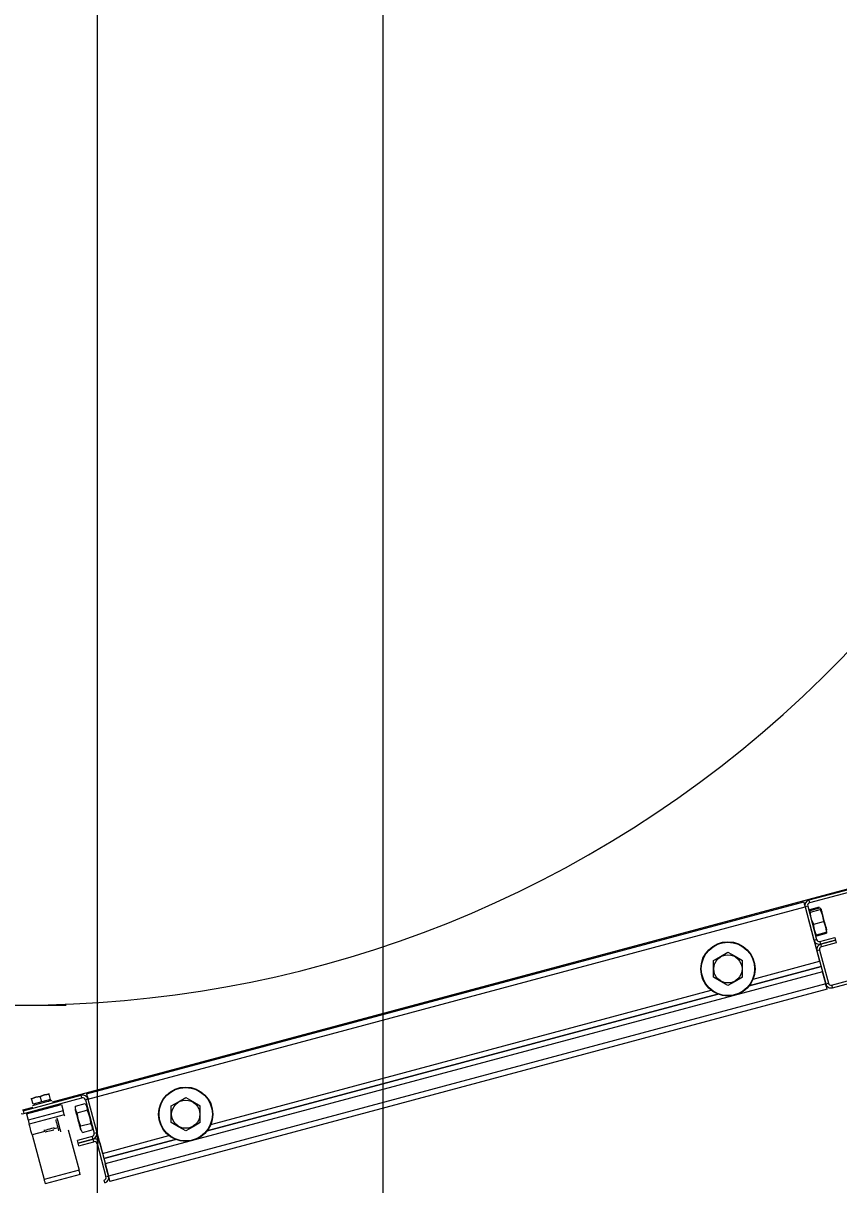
# Model space of a CAD drawing. Extents: x -264222 to -263592, y -1242345 to -1242048.
# Drawn here: x -263795.082 to -263794.654, y -1242144.417 to -1242143.808 of the extents above; entities that cross this region are included whole.
import ezdxf

# ---------------------------------------------------------------- set-up
doc = ezdxf.new("R2010")
doc.units = 0
doc.layers.add('KFA_2D_SITUACIA_DSP', color=7, linetype='Continuous')

msp = doc.modelspace()

# ---------------------------------------------------------------- linework, layer by layer
at = {"layer": 'KFA_2D_SITUACIA_DSP'}
for p, q in [((-263795.04279, -1242101.76909), (-263795.04281, -1242226.99542)), ((-263794.58308, -1242144.24469), (-263794.66933, -1242144.26781)), ((-263794.58271, -1242144.24607), (-263794.66897, -1242144.26918)), ((-263794.63137, -1242144.25717), (-263795.06633, -1242144.37372)), ((-263795.04832, -1242144.36935), (-263794.67209, -1242144.26854)), ((-263794.67209, -1242144.26854), (-263794.67207, -1242144.2686)), ((-263794.67207, -1242144.2686), (-263794.67203, -1242144.26875)), ((-263794.66933, -1242144.26781), (-263794.66897, -1242144.26918)), ((-263795.04758, -1242144.37211), (-263794.67135, -1242144.2713)), ((-263794.67203, -1242144.26875), (-263794.67196, -1242144.26901)), ((-263794.67196, -1242144.26901), (-263794.67187, -1242144.26935)), ((-263794.67187, -1242144.26935), (-263794.67176, -1242144.26977)), ((-263794.67176, -1242144.26977), (-263794.67163, -1242144.27024)), ((-263794.67163, -1242144.27024), (-263794.67149, -1242144.27076)), ((-263794.67149, -1242144.27076), (-263794.67135, -1242144.2713)), ((-263794.66997, -1242144.27093), (-263794.67135, -1242144.2713)), ((-263794.67135, -1242144.2713), (-263794.66373, -1242144.29974)), ((-263794.67135, -1242144.2713), (-263794.66668, -1242144.28873)), ((-263794.66997, -1242144.27093), (-263794.6653, -1242144.28836)), ((-263794.669, -1242144.27375), (-263794.66893, -1242144.27333)), ((-263794.66854, -1242144.274), (-263794.669, -1242144.27375)), ((-263794.66896, -1242144.2732), (-263794.66892, -1242144.27261)), ((-263794.66893, -1242144.27338), (-263794.66896, -1242144.2732)), ((-263794.66893, -1242144.27333), (-263794.66877, -1242144.27315)), ((-263794.66892, -1242144.27261), (-263794.66381, -1242144.27124)), ((-263794.66877, -1242144.27315), (-263794.66367, -1242144.27178)), ((-263794.66854, -1242144.274), (-263794.66344, -1242144.27263)), ((-263794.66847, -1242144.27505), (-263794.66854, -1242144.274)), ((-263794.66367, -1242144.27178), (-263794.66321, -1242144.27204)), ((-263794.66328, -1242144.27245), (-263794.66344, -1242144.27263)), ((-263794.66344, -1242144.27263), (-263794.66237, -1242144.27516)), ((-263794.66321, -1242144.27204), (-263794.66328, -1242144.27245)), ((-263794.66281, -1242144.27269), (-263794.66287, -1242144.27249)), ((-263794.66287, -1242144.27249), (-263794.66287, -1242144.27249)), ((-263794.66267, -1242144.27322), (-263794.66281, -1242144.27269)), ((-263794.66245, -1242144.27405), (-263794.66267, -1242144.27322)), ((-263794.66216, -1242144.27513), (-263794.66245, -1242144.27405)), ((-263794.66791, -1242144.27782), (-263794.66847, -1242144.27505)), ((-263794.66684, -1242144.28035), (-263794.66791, -1242144.27782)), ((-263794.66684, -1242144.28035), (-263794.66174, -1242144.27898)), ((-263794.66681, -1242144.28109), (-263794.66684, -1242144.28035)), ((-263794.66237, -1242144.27516), (-263794.66181, -1242144.27793)), ((-263794.66182, -1242144.27638), (-263794.66216, -1242144.27513)), ((-263794.66146, -1242144.27774), (-263794.66182, -1242144.27638)), ((-263794.66181, -1242144.27793), (-263794.66174, -1242144.27898)), ((-263794.66174, -1242144.27898), (-263794.66139, -1242144.27964)), ((-263794.66109, -1242144.27911), (-263794.66146, -1242144.27774)), ((-263794.66139, -1242144.27964), (-263794.66061, -1242144.28168)), ((-263794.66075, -1242144.2804), (-263794.66109, -1242144.27911)), ((-263794.66044, -1242144.28155), (-263794.66075, -1242144.2804)), ((-263794.66645, -1242144.28331), (-263794.66681, -1242144.28109)), ((-263794.66563, -1242144.28535), (-263794.66645, -1242144.28331)), ((-263794.66574, -1242144.28558), (-263794.6656, -1242144.28576)), ((-263794.66537, -1242144.28584), (-263794.66563, -1242144.28535)), ((-263794.6656, -1242144.28576), (-263794.66537, -1242144.28584)), ((-263794.66537, -1242144.28584), (-263794.66026, -1242144.28447)), ((-263794.66522, -1242144.28638), (-263794.66012, -1242144.28501)), ((-263794.66061, -1242144.28168), (-263794.66028, -1242144.28391)), ((-263794.66019, -1242144.28247), (-263794.66044, -1242144.28155)), ((-263794.66028, -1242144.28391), (-263794.66026, -1242144.28447)), ((-263794.66002, -1242144.28311), (-263794.66019, -1242144.28247)), ((-263794.66007, -1242144.28442), (-263794.66012, -1242144.28501)), ((-263794.66011, -1242144.2842), (-263794.66007, -1242144.28442)), ((-263794.65994, -1242144.28343), (-263794.66002, -1242144.28311)), ((-263794.65993, -1242144.28346), (-263794.65994, -1242144.28343)), ((-263794.66668, -1242144.28873), (-263794.6653, -1242144.28836)), ((-263794.66356, -1242144.28937), (-263794.65576, -1242144.28728)), ((-263794.66356, -1242144.28937), (-263794.66319, -1242144.29075)), ((-263794.66319, -1242144.29075), (-263794.65539, -1242144.28866)), ((-263794.65539, -1242144.28866), (-263794.66319, -1242144.29075)), ((-263794.66319, -1242144.29075), (-263794.66282, -1242144.29212)), ((-263794.65502, -1242144.29003), (-263794.66282, -1242144.29212)), ((-263794.65741, -1242144.31231), (-263794.57115, -1242144.2892)), ((-263794.65704, -1242144.31369), (-263794.57078, -1242144.29058)), ((-263794.65576, -1242144.28728), (-263794.65539, -1242144.28866)), ((-263794.65539, -1242144.28866), (-263794.65502, -1242144.29003)), ((-263794.71942, -1242144.29939), (-263794.71568, -1242144.29723)), ((-263794.71568, -1242144.29723), (-263794.71182, -1242144.295)), ((-263794.71182, -1242144.295), (-263794.70808, -1242144.29717)), ((-263794.70808, -1242144.29717), (-263794.70422, -1242144.29939)), ((-263794.66383, -1242144.29387), (-263794.6652, -1242144.29424)), ((-263794.6652, -1242144.29424), (-263794.66053, -1242144.31167)), ((-263794.66383, -1242144.29387), (-263794.65915, -1242144.3113)), ((-263794.71942, -1242144.30049), (-263794.71942, -1242144.29939)), ((-263794.71942, -1242144.30438), (-263794.71942, -1242144.30049)), ((-263794.71942, -1242144.30817), (-263794.71942, -1242144.30438)), ((-263794.70422, -1242144.30049), (-263794.70422, -1242144.29939)), ((-263794.70422, -1242144.30438), (-263794.70422, -1242144.30049)), ((-263794.70422, -1242144.30817), (-263794.70422, -1242144.30438)), ((-263794.70061, -1242144.31258), (-263794.66299, -1242144.3025)), ((-263794.66299, -1242144.3025), (-263794.70061, -1242144.31258)), ((-263794.6986, -1242144.30909), (-263794.66373, -1242144.29974)), ((-263794.66225, -1242144.30525), (-263795.03848, -1242144.40606)), ((-263794.71557, -1242144.31039), (-263794.71942, -1242144.30817)), ((-263794.71182, -1242144.31256), (-263794.71557, -1242144.31039)), ((-263794.70797, -1242144.31033), (-263794.71182, -1242144.31256)), ((-263794.70422, -1242144.30817), (-263794.70797, -1242144.31033)), ((-263794.66053, -1242144.31167), (-263794.66225, -1242144.30525)), ((-263794.66053, -1242144.31167), (-263795.03676, -1242144.41248)), ((-263794.65979, -1242144.31443), (-263795.03602, -1242144.41524)), ((-263794.98508, -1242144.3888), (-263794.71713, -1242144.317)), ((-263794.71713, -1242144.317), (-263794.98508, -1242144.3888)), ((-263794.98306, -1242144.38531), (-263794.72062, -1242144.31499)), ((-263794.66053, -1242144.31167), (-263794.65915, -1242144.3113)), ((-263794.66039, -1242144.31221), (-263794.66053, -1242144.31167)), ((-263794.66025, -1242144.31273), (-263794.66039, -1242144.31221)), ((-263794.66012, -1242144.3132), (-263794.66025, -1242144.31273)), ((-263794.66001, -1242144.31362), (-263794.66012, -1242144.3132)), ((-263794.65992, -1242144.31396), (-263794.66001, -1242144.31362)), ((-263794.65985, -1242144.31422), (-263794.65992, -1242144.31396)), ((-263794.65981, -1242144.31437), (-263794.65985, -1242144.31422)), ((-263794.65979, -1242144.31443), (-263794.65981, -1242144.31437)), ((-263794.65741, -1242144.31231), (-263794.65704, -1242144.31369)), ((-263795.10485, -1242144.32276), (-263795.05896, -1242144.32276)), ((-263795.08153, -1242144.37826), (-263795.05107, -1242144.37009)), ((-263795.08117, -1242144.37963), (-263795.0507, -1242144.37147)), ((-263795.07715, -1242144.37186), (-263795.07721, -1242144.37163)), ((-263795.07721, -1242144.37163), (-263795.07721, -1242144.37165)), ((-263795.07489, -1242144.371), (-263795.07715, -1242144.37186)), ((-263795.07715, -1242144.37186), (-263795.07495, -1242144.37102)), ((-263795.07636, -1242144.3748), (-263795.07715, -1242144.37186)), ((-263795.07495, -1242144.37102), (-263795.07256, -1242144.37063)), ((-263795.07256, -1242144.37063), (-263795.07489, -1242144.371)), ((-263795.0703, -1242144.36977), (-263795.07256, -1242144.37063)), ((-263795.07256, -1242144.37063), (-263795.07036, -1242144.36979)), ((-263795.07177, -1242144.37357), (-263795.07256, -1242144.37063)), ((-263795.07036, -1242144.36979), (-263795.06797, -1242144.3694)), ((-263795.06797, -1242144.3694), (-263795.0703, -1242144.36977)), ((-263795.06797, -1242144.3694), (-263795.06803, -1242144.36917)), ((-263795.06803, -1242144.36917), (-263795.06803, -1242144.36919)), ((-263795.06718, -1242144.37235), (-263795.06797, -1242144.3694)), ((-263795.0507, -1242144.37147), (-263795.05107, -1242144.37009)), ((-263795.04758, -1242144.37211), (-263795.04895, -1242144.37248)), ((-263795.04832, -1242144.36935), (-263795.0483, -1242144.36941)), ((-263795.0483, -1242144.36941), (-263795.04826, -1242144.36956)), ((-263795.04826, -1242144.36956), (-263795.04819, -1242144.36982)), ((-263795.04819, -1242144.36982), (-263795.0481, -1242144.37016)), ((-263795.0481, -1242144.37016), (-263795.04799, -1242144.37058)), ((-263795.04799, -1242144.37058), (-263795.04786, -1242144.37105)), ((-263795.04786, -1242144.37105), (-263795.04772, -1242144.37157)), ((-263795.04772, -1242144.37157), (-263795.04758, -1242144.37211)), ((-263795.04758, -1242144.37211), (-263795.03996, -1242144.40055)), ((-263795.04758, -1242144.37211), (-263795.04291, -1242144.38954)), ((-263795.00014, -1242144.37345), (-263794.99629, -1242144.37123)), ((-263794.99629, -1242144.37123), (-263794.99254, -1242144.37339)), ((-263795.07642, -1242144.37642), (-263795.0819, -1242144.37789)), ((-263795.08153, -1242144.37826), (-263795.08117, -1242144.37963)), ((-263795.07985, -1242144.37977), (-263795.06149, -1242144.37485)), ((-263795.06061, -1242144.37816), (-263795.07896, -1242144.38307)), ((-263795.0767, -1242144.37539), (-263795.07652, -1242144.37534)), ((-263795.07652, -1242144.37534), (-263795.07602, -1242144.3752)), ((-263795.07177, -1242144.37357), (-263795.07636, -1242144.3748)), ((-263795.07602, -1242144.3752), (-263795.07522, -1242144.37499)), ((-263795.07522, -1242144.37499), (-263795.07417, -1242144.37471)), ((-263795.07417, -1242144.37471), (-263795.07296, -1242144.37438)), ((-263795.07296, -1242144.37438), (-263795.07165, -1242144.37403)), ((-263795.06718, -1242144.37235), (-263795.07177, -1242144.37357)), ((-263795.07165, -1242144.37403), (-263795.07034, -1242144.37368)), ((-263795.07034, -1242144.37368), (-263795.06913, -1242144.37336)), ((-263795.06913, -1242144.37336), (-263795.06808, -1242144.37308)), ((-263795.06808, -1242144.37308), (-263795.06728, -1242144.37286)), ((-263795.06728, -1242144.37286), (-263795.06677, -1242144.37273)), ((-263795.06677, -1242144.37273), (-263795.0666, -1242144.37268)), ((-263795.06149, -1242144.37485), (-263795.06061, -1242144.37816)), ((-263795.06049, -1242144.37859), (-263795.06061, -1242144.37816)), ((-263795.05433, -1242144.37738), (-263795.05432, -1242144.37739)), ((-263795.05432, -1242144.37739), (-263795.05426, -1242144.37765)), ((-263795.05426, -1242144.37765), (-263795.0541, -1242144.37824)), ((-263795.05418, -1242144.37642), (-263795.05414, -1242144.37583)), ((-263795.05396, -1242144.37794), (-263795.05418, -1242144.37642)), ((-263795.05414, -1242144.37583), (-263795.04903, -1242144.37446)), ((-263795.0541, -1242144.37824), (-263795.05386, -1242144.37911)), ((-263795.05321, -1242144.37927), (-263795.05396, -1242144.37794)), ((-263795.05321, -1242144.37927), (-263795.04811, -1242144.3779)), ((-263795.04903, -1242144.37446), (-263795.04829, -1242144.37579)), ((-263795.04895, -1242144.37248), (-263795.04428, -1242144.38991)), ((-263795.04829, -1242144.37579), (-263795.04806, -1242144.37731)), ((-263795.04806, -1242144.37731), (-263795.04811, -1242144.3779)), ((-263795.04811, -1242144.3779), (-263795.04771, -1242144.37874)), ((-263795.00389, -1242144.37561), (-263795.00014, -1242144.37345)), ((-263795.00389, -1242144.37672), (-263795.00389, -1242144.37561)), ((-263795.00389, -1242144.3806), (-263795.00389, -1242144.37672)), ((-263794.99254, -1242144.37339), (-263794.98869, -1242144.37561)), ((-263794.98869, -1242144.37672), (-263794.98869, -1242144.37561)), ((-263794.98869, -1242144.3806), (-263794.98869, -1242144.37672)), ((-263795.07985, -1242144.37977), (-263795.07896, -1242144.38307)), ((-263795.07896, -1242144.38307), (-263795.07885, -1242144.3835)), ((-263795.07885, -1242144.3835), (-263795.07873, -1242144.38392)), ((-263795.07873, -1242144.38392), (-263795.07863, -1242144.3843)), ((-263795.07863, -1242144.3843), (-263795.07854, -1242144.38463)), ((-263795.06002, -1242144.38036), (-263795.07837, -1242144.38528)), ((-263795.06434, -1242144.38296), (-263795.06439, -1242144.38276)), ((-263795.06439, -1242144.38276), (-263795.06439, -1242144.38276)), ((-263795.06421, -1242144.38346), (-263795.06434, -1242144.38296)), ((-263795.064, -1242144.38421), (-263795.06421, -1242144.38346)), ((-263795.06376, -1242144.38513), (-263795.064, -1242144.38421)), ((-263795.06389, -1242144.38189), (-263795.06385, -1242144.38203)), ((-263795.06385, -1242144.38203), (-263795.06373, -1242144.38248)), ((-263795.06373, -1242144.38248), (-263795.06354, -1242144.3832)), ((-263795.06354, -1242144.3832), (-263795.06329, -1242144.38414)), ((-263795.06329, -1242144.38414), (-263795.063, -1242144.3852)), ((-263795.06038, -1242144.379), (-263795.06049, -1242144.37859)), ((-263795.06028, -1242144.37938), (-263795.06038, -1242144.379)), ((-263795.06019, -1242144.37971), (-263795.06028, -1242144.37938)), ((-263795.06012, -1242144.37999), (-263795.06019, -1242144.37971)), ((-263795.06006, -1242144.38019), (-263795.06012, -1242144.37999)), ((-263795.06003, -1242144.38032), (-263795.06006, -1242144.38019)), ((-263795.06002, -1242144.38036), (-263795.06003, -1242144.38032)), ((-263795.06002, -1242144.38036), (-263795.05999, -1242144.38046)), ((-263795.05999, -1242144.38046), (-263795.05991, -1242144.38078)), ((-263795.05991, -1242144.38078), (-263795.05989, -1242144.38082)), ((-263795.05386, -1242144.37911), (-263795.05357, -1242144.38022)), ((-263795.05357, -1242144.38022), (-263795.05322, -1242144.3815)), ((-263795.05322, -1242144.3815), (-263795.05286, -1242144.38287)), ((-263795.05314, -1242144.38019), (-263795.05321, -1242144.37927)), ((-263795.05262, -1242144.38296), (-263795.05314, -1242144.38019)), ((-263795.05286, -1242144.38287), (-263795.05249, -1242144.38423)), ((-263795.05167, -1242144.38553), (-263795.05262, -1242144.38296)), ((-263795.05249, -1242144.38423), (-263795.05215, -1242144.38551)), ((-263795.04771, -1242144.37874), (-263795.04679, -1242144.38132)), ((-263795.04679, -1242144.38132), (-263795.04632, -1242144.3841)), ((-263795.04632, -1242144.3841), (-263795.04626, -1242144.38479)), ((-263795.00389, -1242144.38439), (-263795.00389, -1242144.3806)), ((-263794.98869, -1242144.38439), (-263794.98869, -1242144.3806)), ((-263795.07854, -1242144.38463), (-263795.07847, -1242144.38491)), ((-263795.07847, -1242144.38491), (-263795.07842, -1242144.38511)), ((-263795.07842, -1242144.38511), (-263795.07838, -1242144.38523)), ((-263795.07838, -1242144.38523), (-263795.07837, -1242144.38528)), ((-263795.07834, -1242144.38538), (-263795.07837, -1242144.38528)), ((-263795.07826, -1242144.3857), (-263795.07834, -1242144.38538)), ((-263795.07812, -1242144.3862), (-263795.07826, -1242144.3857)), ((-263795.07794, -1242144.38689), (-263795.07812, -1242144.3862)), ((-263795.07771, -1242144.38772), (-263795.07794, -1242144.38689)), ((-263795.07746, -1242144.38868), (-263795.07771, -1242144.38772)), ((-263795.07718, -1242144.38971), (-263795.07746, -1242144.38868)), ((-263795.0769, -1242144.39078), (-263795.07718, -1242144.38971)), ((-263795.07026, -1242144.389), (-263795.0769, -1242144.39078)), ((-263795.07072, -1242144.3885), (-263795.07056, -1242144.38845)), ((-263795.07056, -1242144.38845), (-263795.07008, -1242144.38833)), ((-263795.07008, -1242144.38833), (-263795.06935, -1242144.38813)), ((-263795.06997, -1242144.38932), (-263795.0698, -1242144.38927)), ((-263795.0698, -1242144.38927), (-263795.06931, -1242144.38914)), ((-263795.06935, -1242144.38813), (-263795.06845, -1242144.38789)), ((-263795.06931, -1242144.38914), (-263795.06858, -1242144.38895)), ((-263795.06858, -1242144.38895), (-263795.06772, -1242144.38872)), ((-263795.06845, -1242144.38789), (-263795.06749, -1242144.38763)), ((-263795.06772, -1242144.38872), (-263795.06685, -1242144.38848)), ((-263795.06749, -1242144.38763), (-263795.0666, -1242144.38739)), ((-263795.06685, -1242144.38848), (-263795.06612, -1242144.38829)), ((-263795.0666, -1242144.38739), (-263795.06586, -1242144.3872)), ((-263795.06612, -1242144.38829), (-263795.06563, -1242144.38816)), ((-263795.06586, -1242144.3872), (-263795.06538, -1242144.38707)), ((-263795.06563, -1242144.38816), (-263795.06546, -1242144.38811)), ((-263795.06538, -1242144.38707), (-263795.06522, -1242144.38702)), ((-263795.06323, -1242144.38712), (-263795.06537, -1242144.38769)), ((-263795.0635, -1242144.38611), (-263795.06376, -1242144.38513)), ((-263795.06324, -1242144.38705), (-263795.0635, -1242144.38611)), ((-263795.06303, -1242144.38785), (-263795.06324, -1242144.38705)), ((-263795.06288, -1242144.38842), (-263795.06303, -1242144.38785)), ((-263795.063, -1242144.3852), (-263795.06271, -1242144.38629)), ((-263795.0628, -1242144.3887), (-263795.06288, -1242144.38842)), ((-263795.0628, -1242144.38873), (-263795.0628, -1242144.3887)), ((-263795.06271, -1242144.38629), (-263795.06243, -1242144.38732)), ((-263795.06243, -1242144.38732), (-263795.0622, -1242144.38819)), ((-263795.0622, -1242144.38819), (-263795.06203, -1242144.38883)), ((-263795.06203, -1242144.38883), (-263795.06194, -1242144.38917)), ((-263795.06194, -1242144.38917), (-263795.06192, -1242144.38923)), ((-263795.05793, -1242144.38816), (-263795.05225, -1242144.40936)), ((-263795.05215, -1242144.38551), (-263795.05185, -1242144.38662)), ((-263795.05185, -1242144.38662), (-263795.05162, -1242144.3875)), ((-263795.05137, -1242144.38616), (-263795.05167, -1242144.38553)), ((-263795.05162, -1242144.3875), (-263795.05146, -1242144.38808)), ((-263795.05146, -1242144.38808), (-263795.05139, -1242144.38834)), ((-263795.05141, -1242144.38675), (-263795.05137, -1242144.38616)), ((-263795.05119, -1242144.38827), (-263795.05141, -1242144.38675)), ((-263795.05139, -1242144.38834), (-263795.05139, -1242144.38835)), ((-263795.05137, -1242144.38616), (-263795.04626, -1242144.38479)), ((-263795.05045, -1242144.3896), (-263795.05119, -1242144.38827)), ((-263795.05045, -1242144.3896), (-263795.04534, -1242144.38823)), ((-263795.04626, -1242144.38479), (-263795.04552, -1242144.38612)), ((-263795.04552, -1242144.38612), (-263795.04529, -1242144.38764)), ((-263795.04529, -1242144.38764), (-263795.04534, -1242144.38823)), ((-263795.04428, -1242144.38991), (-263795.04291, -1242144.38954)), ((-263795.00003, -1242144.38661), (-263795.00389, -1242144.38439)), ((-263794.99629, -1242144.38878), (-263795.00003, -1242144.38661)), ((-263794.99243, -1242144.38655), (-263794.99629, -1242144.38878)), ((-263794.98869, -1242144.38439), (-263794.99243, -1242144.38655)), ((-263795.0769, -1242144.39078), (-263795.0706, -1242144.41427)), ((-263795.04529, -1242144.39166), (-263795.05309, -1242144.39375)), ((-263795.05272, -1242144.39512), (-263795.05309, -1242144.39375)), ((-263795.04492, -1242144.39303), (-263795.05272, -1242144.39512)), ((-263795.05272, -1242144.39512), (-263795.04492, -1242144.39303)), ((-263795.05235, -1242144.3965), (-263795.05272, -1242144.39512)), ((-263795.05235, -1242144.3965), (-263795.04455, -1242144.39441)), ((-263795.04492, -1242144.39303), (-263795.04529, -1242144.39166)), ((-263795.04455, -1242144.39441), (-263795.04492, -1242144.39303)), ((-263795.04143, -1242144.39505), (-263795.04281, -1242144.39542)), ((-263795.04281, -1242144.39542), (-263795.03814, -1242144.41285)), ((-263795.04143, -1242144.39505), (-263795.03676, -1242144.41248)), ((-263795.03996, -1242144.40055), (-263795.00509, -1242144.39121)), ((-263795.03922, -1242144.40331), (-263795.0016, -1242144.39323)), ((-263795.0016, -1242144.39323), (-263795.03922, -1242144.40331)), ((-263795.03676, -1242144.41248), (-263795.03848, -1242144.40606)), ((-263795.05225, -1242144.40936), (-263795.0706, -1242144.41427)), ((-263795.0706, -1242144.41427), (-263795.07049, -1242144.4147)), ((-263795.07049, -1242144.4147), (-263795.07037, -1242144.41512)), ((-263795.05166, -1242144.41156), (-263795.07001, -1242144.41648)), ((-263795.05213, -1242144.40979), (-263795.05225, -1242144.40936)), ((-263795.05202, -1242144.4102), (-263795.05213, -1242144.40979)), ((-263795.05192, -1242144.41058), (-263795.05202, -1242144.4102)), ((-263795.05183, -1242144.41091), (-263795.05192, -1242144.41058)), ((-263795.05176, -1242144.41119), (-263795.05183, -1242144.41091)), ((-263795.0517, -1242144.41139), (-263795.05176, -1242144.41119)), ((-263795.05167, -1242144.41152), (-263795.0517, -1242144.41139)), ((-263795.05166, -1242144.41156), (-263795.05167, -1242144.41152)), ((-263795.03877, -1242144.41597), (-263795.03914, -1242144.4146)), ((-263795.03814, -1242144.41285), (-263795.03676, -1242144.41248)), ((-263795.03662, -1242144.41302), (-263795.03676, -1242144.41248)), ((-263795.03648, -1242144.41354), (-263795.03662, -1242144.41302)), ((-263795.03635, -1242144.41401), (-263795.03648, -1242144.41354)), ((-263795.03624, -1242144.41443), (-263795.03635, -1242144.41401)), ((-263795.03615, -1242144.41477), (-263795.03624, -1242144.41443)), ((-263795.03608, -1242144.41503), (-263795.03615, -1242144.41477)), ((-263795.07037, -1242144.41512), (-263795.07027, -1242144.4155)), ((-263795.07027, -1242144.4155), (-263795.07018, -1242144.41583)), ((-263795.07018, -1242144.41583), (-263795.07011, -1242144.4161)), ((-263795.07011, -1242144.4161), (-263795.07006, -1242144.41631)), ((-263795.07006, -1242144.41631), (-263795.07002, -1242144.41643)), ((-263795.07002, -1242144.41643), (-263795.07001, -1242144.41648)), ((-263795.03604, -1242144.41518), (-263795.03608, -1242144.41503)), ((-263795.03602, -1242144.41524), (-263795.03604, -1242144.41518))]:
    msp.add_line(p, q, dxfattribs=at)
msp.add_lwpolyline([(-263794.89279, -1242227.38224), (-263808.96779, -1242241.45724), (-263894.96779, -1242241.45724), (-263909.04279, -1242227.38224), (-263909.04279, -1242196.33267), (-263914.14284, -1242196.33267), (-263914.14284, -1242132.43267), (-263909.04279, -1242132.43267), (-263909.04279, -1242101.38223), (-263894.96779, -1242087.30724), (-263808.96779, -1242087.30724), (-263794.89279, -1242101.38223), (-263794.89279, -1242227.38224)], dxfattribs=at)
for centre, radius in [((-263794.71182, -1242144.30378), 0.01425), ((-263794.71182, -1242144.30378), 0.01401), ((-263794.71182, -1242144.30378), 0.00739), ((-263794.99629, -1242144.38), 0.01425), ((-263794.99629, -1242144.38), 0.01401), ((-263794.99629, -1242144.38), 0.00739)]:
    msp.add_circle(centre, radius, dxfattribs=at)
for centre, radius, start, end in [((-263795.0819, -1242143.72426), 0.5985, 144.56502, 35.43498), ((-263794.6686, -1242144.27056), 0.00285, 105.00001, 195), ((-263794.6686, -1242144.27056), 0.00143, 105.00001, 195), ((-263794.66393, -1242144.288), 0.00285, 195, 285.00001), ((-263794.66393, -1242144.288), 0.00143, 195, 285.00001), ((-263794.66245, -1242144.2935), 0.00285, 105.00001, 195), ((-263794.66245, -1242144.2935), 0.00143, 105.00001, 195), ((-263794.65778, -1242144.31094), 0.00285, 195, 285.00001), ((-263794.65778, -1242144.31094), 0.00143, 195, 285.00001), ((-263795.05033, -1242144.37285), 0.00285, 15, 105.00001), ((-263795.05033, -1242144.37285), 0.00143, 15, 105.00001), ((-263795.07539, -1242144.37454), 0.000475, 195, 285.00001), ((-263795.06816, -1242144.37261), 0.000475, 285.00001, 15), ((-263795.0819, -1242144.37688), 0.00285, 254.99999, 285.00001), ((-263795.04566, -1242144.39028), 0.00143, 285.00001, 15), ((-263795.04566, -1242144.39028), 0.00285, 285.00001, 15), ((-263795.04418, -1242144.39579), 0.00285, 15, 105.00001), ((-263795.04418, -1242144.39579), 0.00143, 15, 105.00001), ((-263795.03951, -1242144.41322), 0.00142, 285.00001, 15), ((-263795.03951, -1242144.41322), 0.00285, 285.00001, 15)]:
    msp.add_arc(centre, radius, start, end, dxfattribs=at)

doc.saveas('drawing.dxf')
